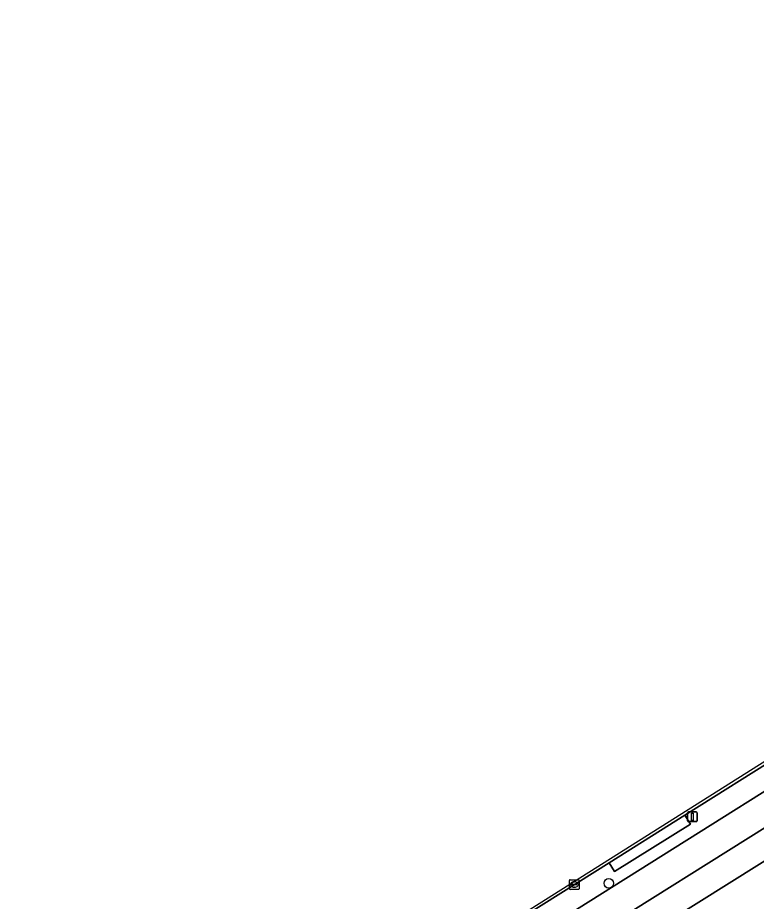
# Model space of a CAD drawing. Extents: x 160077 to 160948, y 386481 to 387498.
# Drawn here: x 160095.8 to 160171.8, y 387369.8 to 387460.7 of the extents above; entities that cross this region are included whole.
import ezdxf

# ---------------------------------------------------------------- set-up
doc = ezdxf.new("R2010")
doc.units = 0
for name, color, linetype in [('IMGEO_Berm_open', 7, 'Continuous'), ('IMGEO_Boom', 7, 'Continuous'), ('IMGEO_Erf', 7, 'Continuous'), ('IMGEO_Fietspad_open', 7, 'Continuous'), ('IMGEO_Kolk', 7, 'Continuous'), ('IMGEO_Lichtmast', 7, 'Continuous'), ('IMGEO_Rijbaan_lokaal_gesloten', 7, 'Continuous'), ('IMGEO_Voetpad_open', 7, 'Continuous')]:
    doc.layers.add(name, color=color, linetype=linetype)

msp = doc.modelspace()

# ---------------------------------------------------------------- linework, layer by layer
at = {"layer": 'IMGEO_Berm_open'}
for points in [[(160139.521, 387360.312), (160201.088, 387399.003), (160277.663, 387446.976)], [(160174.48, 387384.948), (160164.411, 387378.644), (160165.003, 387377.735), (160157.179, 387372.848), (160156.631, 387373.741), (160146.407, 387367.336)]]:
    msp.add_lwpolyline(points, dxfattribs=at)
at = {"layer": 'IMGEO_Boom'}
msp.add_circle((160156.601, 387371.635), 0.489, dxfattribs=at)
at = {"layer": 'IMGEO_Erf'}
msp.add_lwpolyline([(160287.569, 387445.611), (160281.905, 387442.396), (160142.361, 387354.983)], dxfattribs=at)
at = {"layer": 'IMGEO_Fietspad_open'}
for points in [[(160140.876, 387357.421), (160187.132, 387386.441), (160191.413, 387389.134), (160255.073, 387429.003), (160256.289, 387429.772), (160273.122, 387440.293), (160278.495, 387443.763), (160282.321, 387446.132), (160288.169, 387449.309)], [(160277.663, 387446.976), (160201.088, 387399.003), (160139.521, 387360.312), (160130.284, 387353.98), (160123.646, 387349.147), (160107.41, 387337.279), (160103.253, 387334.242), (160105.052, 387331.844), (160109.714, 387335.223), (160112.133, 387336.88), (160120.167, 387342.659), (160124.516, 387345.828)]]:
    msp.add_lwpolyline(points, dxfattribs=at)
at = {"layer": 'IMGEO_Kolk'}
for p, q in [((160152.553, 387371.082), (160152.553, 387371.934)), ((160152.628, 387372.008), (160153.48, 387372.008)), ((160153.041, 387371.788), (160153.066, 387371.788)), ((160153.554, 387371.934), (160153.554, 387371.082)), ((160153.48, 387371.008), (160152.628, 387371.008)), ((160152.812, 387371.502), (160152.812, 387371.514)), ((160153.25, 387371.465), (160152.852, 387371.465)), ((160152.855, 387371.551), (160153.253, 387371.551)), ((160153.064, 387371.228), (160153.039, 387371.228)), ((160153.296, 387371.514), (160153.296, 387371.502))]:
    msp.add_line(p, q, dxfattribs=at)
for points in [[(160152.553, 387371.082), (160152.553, 387371.934)], [(160152.628, 387372.008), (160153.48, 387372.008)], [(160153.554, 387371.934), (160153.554, 387371.082)], [(160153.48, 387371.008), (160152.628, 387371.008)]]:
    msp.add_lwpolyline(points, dxfattribs=at)
for centre, radius, start, end in [((160152.63, 387371.932), 0.0765, 91.55205, 178.44795), ((160152.63, 387371.932), 0.0765, 91.55205, 178.44795), ((160153.478, 387371.932), 0.0765, 1.55205, 88.44795), ((160153.478, 387371.932), 0.0765, 1.55205, 88.44795), ((160152.63, 387371.084), 0.0765, 181.55205, 268.44795), ((160152.63, 387371.084), 0.0765, 181.55205, 268.44795), ((160152.852, 387371.511), 0.0403, 85.87752, 175.75265), ((160152.849, 387371.501), 0.0366, 178.93798, 274.71019), ((160153.253, 387371.508), 0.043, 264.86636, 352.45326), ((160153.257, 387371.513), 0.0386, 1.73085, 96.63898), ((160153.478, 387371.084), 0.0765, 271.55205, 358.44795), ((160153.478, 387371.084), 0.0765, 271.55205, 358.44795)]:
    msp.add_arc(centre, radius, start, end, dxfattribs=at)
for centre, major_axis, ratio, start_param, end_param in [((160153.04, 387371.508), (-0.387, 0.002), 0.722429, 4.712389, 7.853982), ((160153.065, 387371.508), (-0.39, 0.002), 0.717154, 1.570796, 4.712389)]:
    msp.add_ellipse(centre, major_axis=major_axis, ratio=ratio, start_param=start_param, end_param=end_param, dxfattribs=at)
at = {"layer": 'IMGEO_Lichtmast'}
for p, q in [((160164.694, 387378.081), (160164.694, 387378.881)), ((160164.694, 387378.881), (160164.694, 387378.081)), ((160164.794, 387378.981), (160165.584, 387378.981)), ((160165.584, 387378.981), (160164.794, 387378.981)), ((160165.684, 387378.881), (160165.684, 387378.081)), ((160165.684, 387378.081), (160165.684, 387378.881)), ((160165.584, 387377.981), (160164.794, 387377.981)), ((160164.794, 387377.981), (160165.584, 387377.981))]:
    msp.add_line(p, q, dxfattribs=at)
msp.add_lwpolyline([(160165.114, 387378.856), (160165.264, 387378.856), (160165.264, 387378.106), (160165.114, 387378.106), (160165.114, 387378.856)], dxfattribs=at)
for centre, start, end in [((160164.794, 387378.881), 90, 180), ((160164.794, 387378.881), 90, 180), ((160165.584, 387378.881), 0, 90), ((160165.584, 387378.881), 360, 90), ((160164.794, 387378.081), 180, 270), ((160164.794, 387378.081), 180, 270), ((160165.584, 387378.081), 270, 0), ((160165.584, 387378.081), 270, 0)]:
    msp.add_arc(centre, 0.1, start, end, dxfattribs=at)
at = {"layer": 'IMGEO_Rijbaan_lokaal_gesloten'}
for points in [[(160294.319, 387458.176), (160295.246, 387458.632), (160297.857, 387459.735), (160297.454, 387460.709), (160297.454, 387460.71), (160283.183, 387453.929), (160116.568, 387348.763), (160095.802, 387335.473)], [(160119.676, 387350.589), (160121.686, 387351.844), (160123.28, 387352.824), (160124.272, 387353.471), (160128.888, 387356.345), (160139.613, 387363.077), (160146.407, 387367.336), (160156.631, 387373.741), (160164.411, 387378.644), (160174.48, 387384.948), (160181.271, 387389.226), (160192.263, 387396.104), (160199.915, 387400.901), (160211.037, 387407.848), (160217.84, 387412.127), (160228.018, 387418.51), (160236.549, 387423.884), (160247.635, 387430.764), (160254.43, 387435.062), (160264.617, 387441.486), (160272.308, 387446.268), (160275.682, 387448.397)]]:
    msp.add_lwpolyline(points, dxfattribs=at)
at = {"layer": 'IMGEO_Voetpad_open'}
for points in [[(160288.169, 387449.309), (160282.321, 387446.132), (160278.495, 387443.763), (160273.122, 387440.293), (160256.289, 387429.772), (160255.073, 387429.003), (160191.413, 387389.134), (160187.132, 387386.441), (160140.876, 387357.421)], [(160099.614, 387324.439), (160101.386, 387325.554), (160106.771, 387329.448), (160130.296, 387346.507), (160136.196, 387350.879), (160142.361, 387354.983), (160281.905, 387442.396)]]:
    msp.add_lwpolyline(points, dxfattribs=at)
msp.add_lwpolyline([(160156.631, 387373.741), (160157.179, 387372.848), (160165.003, 387377.735), (160164.411, 387378.644)], close=True, dxfattribs=at)

doc.saveas('drawing.dxf')
